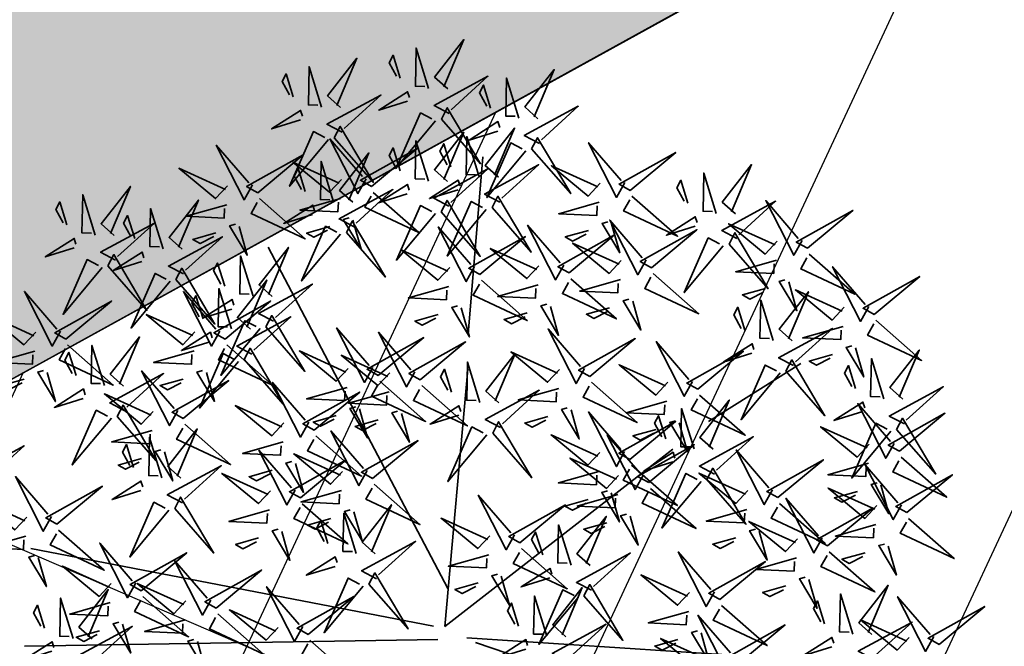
# Model space of a CAD drawing. Extents: x 883 to 364438, y -13 to 4201180.
# Tile 581 of 607: x 364216.468 to 364217.628, y 4200882.303 to 4200883.041. Entities that reach past the tile are written whole.
import ezdxf

# ---------------------------------------------------------------- set-up
doc = ezdxf.new("R2010")
doc.units = 0
doc.header["$LTSCALE"] = 0.5
doc.header["$MEASUREMENT"] = 0
doc.header["$PDMODE"] = 32
doc.header["$PDSIZE"] = 0.3
doc.linetypes.add('CONTI', pattern=[0])
doc.linetypes.add('G_BUILDING_LINE', pattern=[3, 2, -1])
doc.layers.add('.', color=7, linetype='Continuous', lineweight=15)
doc.layers.add('L-tree', color=102, linetype='Continuous', lineweight=35)
doc.layers.add('GORIZDEFAULT', color=32, linetype='CONTI')
doc.styles.add('TimesNewRomanCyr', font='times.ttf', dxfattribs={"width": 0.5, "height": 1})
doc.dimstyles.new('GENPLAN1', dxfattribs={"dimscale": 0.5, "dimtxt": 1, "dimasz": 1.2, "dimexe": 1.3, "dimexo": 1.5, "dimgap": 0.5, "dimtad": 1, "dimdec": 1, "dimzin": 0, "dimdsep": 46, "dimtxsty": 'TimesNewRomanCyr', "dimblk1": 'OBLIQUE', "dimblk2": 'OBLIQUE', "dimsah": 1, "dimcen": 1, "dimadec": 0, "dimazin": 0, "dimtfac": 0.75, "dimtdec": 1, "dimtix": 1, "dimtmove": 0, "dimatfit": 3, "dimfxl": 1, "dimtvp": 1.2, "dimtfill": 1, "dimlwd": 0, "dimlwe": 0, "dimarcsym": 0})

# ---------------------------------------------------------------- blocks, each defined once
blk = doc.blocks.new('gergrgrre')
at = {"layer": 'GORIZDEFAULT', "color": 32}
blk.add_polyline3d([(360515.11, 4200884.86, 555.5), (360516.63, 4200884.22, 555.5), (360518.29, 4200883.52, 555.5), (360520.03, 4200882.78, 555.5), (360521.79, 4200882.02, 555.5), (360523.53, 4200881.27, 555.5), (360525.2, 4200880.53, 555.5), (360526.74, 4200879.84, 555.5), (360528.12, 4200879.21, 555.5), (360529.34, 4200878.63, 555.5), (360530.43, 4200878.13, 555.5), (360531.43, 4200877.7, 555.5), (360532.36, 4200877.34, 555.5), (360533.24, 4200877.05, 555.5)], dxfattribs=at)
blk = doc.blocks.new('_Oblique')
at = {"color": 0, "linetype": 'ByBlock', "lineweight": -2}
blk.add_line((-0.5, -0.5), (0.5, 0.5), dxfattribs=at)
blk = doc.blocks.new('*D490')
at = {"color": 0, "linetype": 'G_BUILDING_LINE', "lineweight": 0, "transparency": 16777216}
for p, q in [((364222.2217, 4200889.8833), (364220.5051, 4200892.9978)), ((364166.1904, 4200862.3195), (364220.8188, 4200892.4286)), ((364167.5932, 4200859.7742), (364165.8766, 4200862.8887))]:
    blk.add_line(p, q, dxfattribs=at)
at = {"layer": 'Defpoints', "color": 0, "linetype": 'Continuous', "lineweight": 30, "transparency": 16777216}
for p in [(364220.8188, 4200892.4286), (364222.5837, 4200889.2264), (364167.9552, 4200859.1173)]:
    blk.add_point(p, dxfattribs=at)
at = {"color": 0, "linetype": 'Continuous', "lineweight": 0, "transparency": 16777216, "xscale": 0.6, "yscale": 0.6, "zscale": 0.6}
for p, rotation in [((364220.8188, 4200892.4286), 28.86185419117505), ((364166.1904, 4200862.3195), 208.8618541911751)]:
    blk.add_blockref('_Oblique', p, dxfattribs=dict(at, rotation=rotation))
at = {"color": 0, "linetype": 'Continuous', "lineweight": 30, "transparency": 16777216, "insert": (364193.1377, 4200878.0397), "char_height": 1, "attachment_point": 5, "rotation": 28.8619, "style": 'TimesNewRomanCyr', "bg_fill": 3, "box_fill_scale": 1.25, "bg_fill_color": 256, "bg_fill_true_color": 13158600, "bg_fill_transparency": 0}
blk.add_mtext('62.4', dxfattribs=at)
blk = doc.blocks.new('shrub3')
at = {"color": 32}
for p, q in [((-68.47, 143.52), (-106.19, 232.32)), ((68.94, 162.35), (98.58, 213.48)), ((-5.99, -2.5), (58.67, 140.12)), ((-14.08, 16.34), (-186.51, 134.74)), ((-5.99, -2.5), (-59.88, 126.66)), ((7.48, -2.5), (134.11, 54.01)), ((12.87, -2.5), (147.58, 19.03)), ((-11.38, -5.19), (-224.23, -69.78)), ((-5.99, -10.57), (-202.68, -118.21))]:
    blk.add_line(p, q, dxfattribs=at)
at = {"color": 20}
for points in [[(72.58, 270.39), (84.86, 300.11), (65.67, 270.57), (72.58, 270.39)], [(-27.06, 253.45), (-14.78, 283.17), (-33.97, 253.63), (-27.06, 253.45)], [(121.34, 255.57), (133.62, 285.29), (114.43, 255.75), (121.34, 255.57)], [(20.08, 264.15), (3.92, 280.29), (13.16, 261.85), (17.78, 264.15)], [(-98.64, 259.92), (-114.8, 276.06), (-105.56, 257.61), (-100.94, 259.92)], [(-149.52, 251.45), (-165.68, 267.59), (-156.44, 249.14), (-151.83, 251.45)], [(3.92, 261.85), (-5.31, 271.07), (-5.31, 266.46), (1.62, 261.85)], [(-114.8, 257.61), (-124.03, 266.83), (-124.03, 262.22), (-117.11, 257.61)], [(-165.68, 249.14), (-174.91, 258.36), (-174.91, 253.75), (-167.99, 249.14)], [(33.94, 252.62), (63.95, 241.09), (33.94, 259.54), (33.94, 252.62)], [(60.71, 256.84), (44.17, 241.08), (62.84, 249.85), (60.65, 254.53)], [(-84.78, 248.39), (-54.77, 236.86), (-84.78, 255.31), (-84.78, 248.39)], [(2.62, 221.69), (14.9, 251.41), (-4.29, 221.87), (2.62, 221.69)], [(-135.66, 239.92), (-105.65, 228.39), (-135.66, 246.84), (-135.66, 239.92)], [(62.61, 240.62), (53.16, 231.62), (57.77, 231.51), (62.55, 238.31)], [(109.47, 242.01), (92.93, 226.26), (111.6, 235.03), (109.41, 239.71)], [(-102.88, 221.8), (-119.04, 237.94), (-109.8, 219.5), (-105.18, 221.8)], [(-38.93, 239.9), (-55.47, 224.14), (-36.8, 232.91), (-38.99, 237.59)], [(79.44, 217.57), (63.28, 233.71), (72.52, 215.26), (77.14, 217.57)], [(147.29, 217.57), (131.13, 233.71), (140.36, 215.26), (144.98, 217.57)], [(-119.04, 219.5), (-128.27, 228.72), (-128.27, 224.11), (-121.35, 219.5)], [(-35.54, 198.4), (-23.26, 228.12), (-42.45, 198.58), (-35.54, 198.4)], [(63.28, 215.26), (54.05, 224.49), (54.05, 219.87), (60.98, 215.26)], [(111.37, 225.8), (101.92, 216.8), (106.53, 216.68), (111.31, 223.49)], [(131.13, 215.26), (121.89, 224.49), (121.89, 219.87), (128.82, 215.26)], [(167.98, 196.29), (180.26, 226), (161.07, 196.46), (167.98, 196.29)], [(-152.14, 189.93), (-139.86, 219.65), (-159.05, 190.11), (-152.14, 189.93)], [(-126.2, 206.98), (-142.36, 223.12), (-133.12, 204.68), (-128.5, 206.98)], [(-37.03, 223.68), (-46.48, 214.68), (-41.87, 214.57), (-37.09, 221.37)], [(-142.36, 204.68), (-151.59, 213.9), (-151.59, 209.29), (-144.67, 204.68)], [(-89.02, 210.27), (-59.01, 198.75), (-89.02, 217.19), (-89.02, 210.27)], [(-182.31, 203.92), (-152.29, 192.39), (-182.31, 210.84), (-182.31, 203.92)], [(93.3, 206.04), (123.31, 194.51), (93.3, 212.96), (93.3, 206.04)], [(161.14, 206.04), (191.15, 194.51), (161.14, 212.96), (161.14, 206.04)], [(-77.94, 175.11), (-65.66, 204.83), (-84.85, 175.28), (-77.94, 175.11)], [(-9.25, 208.13), (-25.79, 192.38), (-7.12, 201.15), (-9.31, 205.83)], [(55.62, 175.11), (67.9, 204.83), (48.71, 175.28), (55.62, 175.11)], [(-112.34, 195.45), (-82.33, 183.92), (-112.34, 202.37), (-112.34, 195.45)], [(187.06, 168.76), (199.34, 198.47), (180.15, 168.93), (187.06, 168.76)], [(-7.35, 191.92), (-16.8, 182.92), (-12.19, 182.81), (-7.41, 189.61)], [(-47.41, 184.84), (-63.95, 169.09), (-45.28, 177.86), (-47.47, 182.54)], [(0.5, 153.94), (12.78, 183.65), (-6.41, 154.11), (0.5, 153.94)], [(156.11, 182.73), (139.57, 166.97), (158.24, 175.74), (156.05, 180.42)], [(121.34, 143.35), (133.62, 173.06), (114.43, 143.52), (121.34, 143.35)], [(-152.62, 161.57), (-122.61, 150.05), (-152.62, 168.49), (-152.62, 161.57)], [(-45.51, 168.63), (-54.96, 159.63), (-50.35, 159.51), (-45.57, 166.32)], [(158.01, 166.51), (148.56, 157.51), (153.17, 157.4), (157.96, 164.21)], [(-89.81, 161.55), (-106.35, 145.8), (-87.68, 154.57), (-89.87, 159.24)], [(43.75, 161.55), (27.21, 145.8), (45.88, 154.57), (43.69, 159.24)], [(68.84, 145.58), (52.68, 161.72), (61.92, 143.27), (66.54, 145.58)], [(157.38, 132.76), (169.66, 162.48), (150.47, 132.94), (157.38, 132.76)], [(175.19, 155.2), (158.65, 139.45), (177.32, 148.22), (175.13, 152.89)], [(-221.39, 153.96), (-223.93, 144.79), (-249.17, 150.04), (-221.45, 151.65)], [(40.78, 124.29), (53.06, 154.01), (33.87, 124.47), (40.78, 124.29)], [(52.68, 143.27), (43.45, 152.49), (43.45, 147.88), (50.38, 143.27)], [(-87.91, 145.34), (-97.36, 136.34), (-92.75, 136.22), (-87.97, 143.03)], [(45.65, 145.34), (36.2, 136.34), (40.81, 136.22), (45.59, 143.03)], [(55.62, 117.94), (67.9, 147.66), (48.71, 118.11), (55.62, 117.94)], [(-80.06, 109.47), (-67.78, 139.19), (-86.97, 109.65), (-80.06, 109.47)], [(-11.37, 140.38), (-27.91, 124.63), (-9.24, 133.4), (-11.43, 138.07)], [(82.7, 134.05), (112.71, 122.52), (82.7, 140.97), (82.7, 134.05)], [(177.09, 138.99), (167.64, 129.99), (172.25, 129.87), (177.04, 136.68)], [(235.82, 113.71), (248.1, 143.42), (228.91, 113.88), (235.82, 113.71)], [(-101.26, 101), (-88.98, 130.72), (-108.17, 101.18), (-101.26, 101)], [(-45.64, 113.82), (-61.8, 129.96), (-52.56, 111.51), (-47.94, 113.82)], [(109.47, 129.79), (92.93, 114.04), (111.6, 122.81), (109.41, 127.48)], [(-9.47, 124.17), (-18.92, 115.16), (-14.31, 115.05), (-9.53, 121.86)], [(-256.32, 89.96), (-265.55, 89.96), (-247.08, 117.63), (-256.32, 92.27)], [(-61.8, 111.51), (-71.03, 120.73), (-71.03, 116.12), (-64.1, 111.51)], [(145.51, 119.2), (128.97, 103.45), (147.64, 112.22), (145.45, 116.9)], [(111.37, 113.58), (101.92, 104.58), (106.53, 104.46), (111.31, 111.27)], [(191.81, 96.88), (175.65, 113.02), (184.88, 94.57), (189.5, 96.88)], [(-31.78, 102.29), (-1.77, 90.76), (-31.78, 109.2), (-31.78, 102.29)], [(28.91, 110.73), (12.37, 94.98), (31.04, 103.75), (28.85, 108.43)], [(119.22, 79.83), (131.5, 109.54), (112.31, 80), (119.22, 79.83)], [(-167.46, 95.94), (-137.45, 84.41), (-167.46, 102.85), (-167.46, 95.94)], [(43.75, 104.38), (27.21, 88.63), (45.88, 97.4), (43.69, 102.07)], [(147.41, 102.99), (137.96, 93.99), (142.57, 93.88), (147.36, 100.68)], [(175.65, 94.57), (166.41, 103.79), (166.41, 99.18), (173.34, 94.57)], [(-224.89, 93.63), (-231.82, 61.35), (-234.13, 93.63), (-227.2, 93.63)], [(-91.93, 95.91), (-108.47, 80.16), (-89.8, 88.93), (-91.99, 93.61)], [(30.81, 94.52), (21.36, 85.52), (25.97, 85.41), (30.75, 92.21)], [(-113.13, 87.44), (-129.67, 71.69), (-111, 80.46), (-113.19, 85.14)], [(-118.22, 58.65), (-105.94, 88.37), (-125.13, 58.83), (-118.22, 58.65)], [(8.98, 56.54), (21.26, 86.25), (2.07, 56.71), (8.98, 56.54)], [(45.65, 88.17), (36.2, 79.17), (40.81, 79.05), (45.59, 85.86)], [(-169.58, 74.76), (-139.57, 63.23), (-169.58, 81.68), (-169.58, 74.76)], [(144.66, 54.42), (156.94, 84.13), (137.75, 54.59), (144.66, 54.42)], [(-90.03, 79.7), (-99.48, 70.7), (-94.87, 70.58), (-90.09, 77.39)], [(-77.94, 50.18), (-65.66, 79.9), (-84.85, 50.36), (-77.94, 50.18)], [(39.16, 58.76), (23, 74.9), (32.24, 56.46), (36.86, 58.76)], [(-111.23, 71.23), (-120.68, 62.23), (-116.07, 62.11), (-111.29, 68.92)], [(23, 56.46), (13.77, 65.68), (13.77, 61.07), (20.7, 56.46)], [(107.35, 66.27), (90.81, 50.52), (109.48, 59.29), (107.29, 63.96)], [(53.02, 47.24), (83.03, 35.71), (53.02, 54.15), (53.02, 47.24)], [(-107.62, 22.66), (-95.34, 52.37), (-114.53, 22.83), (-107.62, 22.66)], [(109.25, 50.06), (99.8, 41.06), (104.41, 40.94), (109.19, 47.75)], [(-130.09, 45.1), (-146.63, 29.34), (-127.96, 38.11), (-130.15, 42.79)], [(-2.89, 42.98), (-19.43, 27.23), (-0.76, 36), (-2.95, 40.67)], [(-89.81, 36.63), (-106.35, 20.87), (-87.68, 29.64), (-89.87, 34.32)], [(45.52, 18.53), (29.36, 34.67), (38.6, 16.23), (43.22, 18.53)], [(-128.19, 28.88), (-137.64, 19.88), (-133.03, 19.77), (-128.25, 26.57)], [(-0.99, 26.77), (-10.44, 17.76), (-5.83, 17.65), (-1.05, 24.46)], [(-66.84, 10.06), (-83, 26.2), (-73.76, 7.76), (-69.14, 10.06)], [(29.36, 16.23), (20.13, 25.45), (20.13, 20.84), (27.06, 16.23)], [(-163.04, -9.56), (-172.27, -9.56), (-153.8, 18.11), (-163.04, -7.25)], [(-87.91, 20.41), (-97.36, 11.41), (-92.75, 11.3), (-87.97, 18.11)], [(-83, 7.76), (-92.23, 16.98), (-92.23, 12.37), (-85.3, 7.76)], [(-119.49, 9.1), (-136.03, -6.65), (-117.36, 2.12), (-119.55, 6.79)], [(-52.98, -1.46), (-22.97, -12.99), (-52.98, 5.45), (-52.98, -1.46)], [(-117.59, -7.11), (-127.04, -16.11), (-122.43, -16.23), (-117.65, -9.42)], [(-69.46, -40.86), (-57.18, -11.15), (-76.37, -40.69), (-69.46, -40.86)], [(-217.86, -51.45), (-205.58, -21.74), (-224.77, -51.28), (-217.86, -51.45)], [(-176.87, -66.25), (-179.4, -75.42), (-204.64, -70.17), (-176.93, -68.56)]]:
    blk.add_lwpolyline(points, dxfattribs=at)
at = {"color": 94}
for points in [[(29.32, 268.76), (20.08, 271.07), (24.7, 296.43), (27.01, 268.76)], [(-89.4, 264.53), (-98.64, 266.83), (-94.02, 292.2), (-91.71, 264.53)], [(-140.28, 256.06), (-149.52, 258.36), (-144.9, 283.73), (-142.59, 256.06)], [(36.24, 257.23), (27.01, 257.23), (45.48, 284.9), (36.24, 259.54)], [(-82.48, 253), (-91.71, 253), (-73.24, 280.67), (-82.48, 255.31)], [(68.03, 272.82), (67.8, 263.59), (40.6, 282.74), (65.73, 272.87)], [(-133.36, 244.53), (-142.59, 244.53), (-124.12, 272.2), (-133.36, 246.84)], [(74.83, 268.03), (106.93, 260.3), (74.6, 258.8), (74.77, 265.72)], [(116.79, 258), (116.56, 248.76), (89.36, 267.92), (114.49, 258.05)], [(-31.61, 255.88), (-31.84, 246.65), (-59.04, 265.8), (-33.91, 255.94)], [(56.33, 266.18), (53.8, 257.01), (28.56, 262.26), (56.27, 263.87)], [(13.16, 252.62), (1.62, 241.09), (10.85, 257.23), (13.16, 254.93)], [(-105.56, 248.39), (-117.11, 236.86), (-107.87, 253), (-105.56, 250.69)], [(-93.64, 226.42), (-102.88, 228.72), (-98.26, 254.08), (-95.95, 226.42)], [(-24.81, 251.09), (7.29, 243.36), (-25.04, 241.86), (-24.87, 248.78)], [(105.09, 251.36), (102.56, 242.19), (77.32, 247.44), (105.04, 249.05)], [(123.59, 253.21), (155.69, 245.48), (123.36, 243.97), (123.53, 250.9)], [(-87.09, 246.08), (-94.02, 213.8), (-96.33, 246.08), (-89.4, 246.08)], [(-43.31, 249.24), (-45.84, 240.07), (-71.08, 245.32), (-43.37, 246.93)], [(31.63, 250.32), (24.7, 218.04), (22.39, 250.32), (29.32, 250.32)], [(72.06, 249.62), (83.3, 237.79), (67.4, 247.43), (69.76, 249.68)], [(88.68, 222.18), (79.44, 224.49), (84.06, 249.85), (86.37, 222.18)], [(156.52, 222.18), (147.29, 224.49), (151.9, 249.85), (154.21, 222.18)], [(-156.44, 239.92), (-167.99, 228.39), (-158.75, 244.53), (-156.44, 242.22)], [(-86.72, 214.89), (-95.95, 214.89), (-77.48, 242.56), (-86.72, 217.19)], [(-180, 208.53), (-189.23, 208.53), (-170.76, 236.2), (-180, 210.84)], [(-137.97, 237.61), (-144.9, 205.33), (-147.21, 237.61), (-140.28, 237.61)], [(-116.96, 211.59), (-126.2, 213.9), (-121.58, 239.26), (-119.27, 211.59)], [(95.61, 210.65), (86.37, 210.65), (104.84, 238.32), (95.61, 212.96)], [(163.45, 210.65), (154.21, 210.65), (172.68, 238.32), (163.45, 212.96)], [(-27.58, 232.68), (-16.34, 220.86), (-32.24, 230.49), (-29.88, 232.74)], [(-1.93, 224.12), (-2.16, 214.89), (-29.36, 234.04), (-4.23, 224.17)], [(120.82, 234.8), (132.06, 222.97), (116.16, 232.61), (118.52, 234.86)], [(-110.04, 200.06), (-119.27, 200.06), (-100.8, 227.73), (-110.04, 202.37)], [(4.87, 219.33), (36.97, 211.6), (4.64, 210.1), (4.81, 217.02)], [(-109.8, 210.27), (-121.35, 198.75), (-112.11, 214.89), (-109.8, 212.58)], [(-13.63, 217.48), (-16.16, 208.31), (-41.4, 213.56), (-13.69, 215.17)], [(-40.09, 200.83), (-40.32, 191.59), (-67.52, 210.75), (-42.39, 200.88)], [(72.52, 206.04), (60.98, 194.51), (70.21, 210.65), (72.52, 208.35)], [(140.36, 206.04), (128.82, 194.51), (138.05, 210.65), (140.36, 208.35)], [(163.43, 198.71), (163.2, 189.48), (136, 208.63), (161.13, 198.77)], [(-157.24, 177.72), (-166.48, 180.02), (-161.86, 205.38), (-159.55, 177.72)], [(-91.33, 207.97), (-98.26, 175.69), (-100.57, 207.97), (-93.64, 207.97)], [(90.99, 203.73), (84.06, 171.45), (81.75, 203.73), (88.68, 203.73)], [(158.83, 203.73), (151.9, 171.45), (149.59, 203.73), (156.52, 203.73)], [(-156.69, 192.36), (-156.92, 183.12), (-184.12, 202.28), (-159, 192.41)], [(-133.12, 195.45), (-144.67, 183.92), (-135.43, 200.06), (-133.12, 197.76)], [(2.1, 200.92), (13.34, 189.09), (-2.56, 198.73), (-0.2, 200.98)], [(-150.32, 166.19), (-159.55, 166.19), (-141.08, 193.86), (-150.32, 168.49)], [(-114.65, 193.15), (-121.58, 160.87), (-123.89, 193.15), (-116.96, 193.15)], [(-51.79, 194.19), (-54.32, 185.02), (-79.56, 190.27), (-51.85, 191.88)], [(-33.29, 196.04), (-1.19, 188.31), (-33.52, 186.81), (-33.35, 193.73)], [(170.23, 193.92), (202.33, 186.19), (170, 184.69), (170.17, 191.61)], [(-149.89, 187.57), (-117.79, 179.84), (-150.12, 178.34), (-149.95, 185.26)], [(-82.49, 177.53), (-82.72, 168.3), (-109.92, 187.46), (-84.79, 177.59)], [(51.07, 177.53), (50.84, 168.3), (23.64, 187.46), (48.77, 177.59)], [(151.73, 192.07), (149.2, 182.9), (123.96, 188.15), (151.68, 189.77)], [(-36.06, 177.63), (-24.82, 165.8), (-40.72, 175.44), (-38.36, 177.69)], [(78.08, 150.19), (68.84, 152.49), (73.46, 177.86), (75.77, 150.19)], [(182.51, 171.18), (182.28, 161.95), (155.08, 181.11), (180.21, 171.24)], [(-94.19, 170.9), (-96.72, 161.73), (-121.96, 166.98), (-94.25, 168.59)], [(-75.69, 172.75), (-43.59, 165.01), (-75.92, 163.51), (-75.75, 170.44)], [(39.37, 170.9), (36.84, 161.73), (11.6, 166.98), (39.31, 168.59)], [(57.87, 172.75), (89.97, 165.01), (57.64, 163.51), (57.81, 170.44)], [(167.46, 175.51), (178.7, 163.69), (162.8, 173.32), (165.16, 175.57)], [(-152.66, 169.16), (-141.42, 157.33), (-157.33, 166.97), (-154.96, 169.22)], [(-4.05, 156.36), (-4.28, 147.13), (-31.48, 166.28), (-6.35, 156.42)], [(85.01, 138.66), (75.77, 138.66), (94.24, 166.33), (85.01, 140.97)], [(189.31, 166.39), (221.41, 158.66), (189.08, 157.16), (189.25, 164.09)], [(170.81, 164.55), (168.28, 155.37), (143.04, 160.62), (170.76, 162.24)], [(116.79, 145.77), (116.56, 136.54), (89.36, 155.7), (114.49, 145.83)], [(-78.46, 154.34), (-67.22, 142.51), (-83.13, 152.15), (-80.76, 154.4)], [(-15.75, 149.73), (-18.28, 140.55), (-43.52, 145.8), (-15.81, 147.42)], [(2.75, 151.57), (34.85, 143.84), (2.52, 142.34), (2.69, 149.26)], [(55.1, 154.34), (66.34, 142.51), (50.44, 152.15), (52.8, 154.4)], [(-36.4, 118.43), (-45.64, 120.73), (-41.02, 146.1), (-38.71, 118.43)], [(152.83, 135.19), (152.6, 125.95), (125.4, 145.11), (150.53, 135.24)], [(186.54, 147.99), (197.78, 136.16), (181.88, 145.8), (184.24, 148.05)], [(105.09, 139.14), (102.56, 129.96), (77.32, 135.21), (105.04, 136.83)], [(123.59, 140.98), (155.69, 133.25), (123.36, 131.75), (123.53, 138.68)], [(-29.48, 106.9), (-38.71, 106.9), (-20.24, 134.57), (-29.48, 109.2)], [(36.23, 126.72), (36, 117.49), (8.8, 136.64), (33.93, 126.77)], [(61.92, 134.05), (50.38, 122.52), (59.61, 138.66), (61.92, 136.35)], [(-0.02, 133.17), (11.22, 121.34), (-4.68, 130.97), (-2.32, 133.22)], [(51.07, 120.36), (50.84, 111.13), (23.64, 130.29), (48.77, 120.42)], [(80.39, 131.74), (73.46, 99.46), (71.15, 131.74), (78.08, 131.74)], [(141.13, 128.55), (138.6, 119.38), (113.36, 124.63), (141.08, 126.24)], [(159.63, 130.4), (191.73, 122.67), (159.4, 121.17), (159.57, 128.09)], [(201.04, 101.49), (191.81, 103.79), (196.42, 129.16), (198.73, 101.49)], [(231.27, 116.13), (231.04, 106.9), (203.84, 126.05), (228.97, 116.19)], [(-84.61, 111.9), (-84.84, 102.66), (-112.04, 121.82), (-86.91, 111.95)], [(24.53, 120.08), (22, 110.91), (-3.24, 116.16), (24.47, 117.77)], [(43.03, 121.93), (75.13, 114.2), (42.8, 112.7), (42.97, 119.62)], [(120.82, 122.58), (132.06, 110.75), (116.16, 120.39), (118.52, 122.64)], [(207.97, 89.96), (198.73, 89.96), (217.2, 117.63), (207.97, 92.27)], [(-105.81, 103.43), (-106.04, 94.19), (-133.24, 113.35), (-108.11, 103.48)], [(39.37, 113.73), (36.84, 104.56), (11.6, 109.81), (39.31, 111.42)], [(57.87, 115.58), (89.97, 107.84), (57.64, 106.34), (57.81, 113.27)], [(-77.81, 107.11), (-45.71, 99.37), (-78.04, 97.87), (-77.87, 104.8)], [(-52.56, 102.29), (-64.1, 90.76), (-54.87, 106.9), (-52.56, 104.59)], [(156.86, 111.99), (168.1, 100.16), (152.2, 109.8), (154.56, 112.05)], [(219.57, 109.49), (217.04, 100.32), (191.8, 105.57), (219.52, 107.19)], [(-96.31, 105.26), (-98.84, 96.09), (-124.08, 101.34), (-96.37, 102.95)], [(40.26, 103.52), (51.5, 91.69), (35.6, 101.33), (37.96, 103.58)], [(-117.51, 96.79), (-120.04, 87.62), (-145.28, 92.87), (-117.57, 94.48)], [(-99.01, 98.64), (-66.91, 90.91), (-99.24, 89.41), (-99.07, 96.33)], [(-34.09, 99.98), (-41.02, 67.7), (-43.33, 99.98), (-36.4, 99.98)], [(55.1, 97.17), (66.34, 85.34), (50.44, 94.98), (52.8, 97.23)], [(48.4, 63.38), (39.16, 65.68), (43.78, 91.04), (46.09, 63.38)], [(114.67, 82.25), (114.44, 73.02), (87.24, 92.18), (112.37, 82.31)], [(-80.58, 88.7), (-69.34, 76.87), (-85.25, 86.51), (-82.88, 88.76)], [(184.88, 85.35), (173.34, 73.82), (182.57, 89.96), (184.88, 87.65)], [(-101.78, 80.23), (-90.54, 68.4), (-106.45, 78.04), (-104.08, 80.29)], [(55.33, 51.85), (46.09, 51.85), (64.56, 79.52), (55.33, 54.15)], [(102.97, 75.62), (100.44, 66.44), (75.2, 71.69), (102.92, 73.31)], [(121.47, 77.46), (153.57, 69.73), (121.24, 68.23), (121.41, 75.15)], [(-122.77, 61.08), (-123, 51.85), (-150.2, 71), (-125.08, 61.14)], [(4.43, 58.96), (4.2, 49.73), (-23, 68.88), (2.13, 59.02)], [(140.11, 56.84), (139.88, 47.61), (112.68, 66.77), (137.81, 56.9)], [(-82.49, 52.61), (-82.72, 43.38), (-109.92, 62.53), (-84.79, 52.67)], [(118.7, 59.06), (129.94, 47.23), (114.04, 56.86), (116.4, 59.12)], [(-134.47, 54.44), (-137, 45.27), (-162.24, 50.52), (-134.53, 52.13)], [(-115.97, 56.29), (-83.87, 48.56), (-116.2, 47.06), (-116.03, 53.98)], [(11.23, 54.17), (43.33, 46.44), (11, 44.94), (11.17, 51.86)], [(-7.27, 52.33), (-9.8, 43.15), (-35.04, 48.4), (-7.33, 50.02)], [(32.24, 47.24), (20.7, 35.71), (29.93, 51.85), (32.24, 49.54)], [(54.76, 23.15), (45.52, 25.45), (50.14, 50.81), (52.45, 23.15)], [(128.41, 50.21), (125.88, 41.03), (100.64, 46.28), (128.36, 47.9)], [(-94.19, 45.97), (-96.72, 36.8), (-121.96, 42.05), (-94.25, 43.67)], [(-75.69, 47.82), (-43.59, 40.09), (-75.92, 38.59), (-75.75, 45.51)], [(50.71, 44.93), (43.78, 12.65), (41.47, 44.93), (48.4, 44.93)], [(-118.74, 37.88), (-107.5, 26.06), (-123.41, 35.69), (-121.04, 37.94)], [(-57.6, 14.68), (-66.84, 16.98), (-62.22, 42.34), (-59.91, 14.68)], [(61.69, 11.62), (52.45, 11.62), (70.92, 39.29), (61.69, 13.92)], [(-112.17, 25.08), (-112.4, 15.85), (-139.6, 35.01), (-114.47, 25.14)], [(8.46, 35.77), (19.7, 23.94), (3.8, 33.57), (6.16, 35.82)], [(-78.46, 29.41), (-67.22, 17.59), (-83.13, 27.22), (-80.76, 29.47)], [(-50.68, 3.15), (-59.91, 3.15), (-41.44, 30.82), (-50.68, 5.45)], [(-123.87, 18.45), (-126.4, 9.27), (-151.64, 14.52), (-123.93, 16.14)], [(-105.37, 20.29), (-73.27, 12.56), (-105.6, 11.06), (-105.43, 17.99)], [(38.6, 7), (27.06, -4.52), (36.29, 11.62), (38.6, 9.31)], [(-108.14, 1.89), (-96.9, -9.94), (-112.81, -0.3), (-110.44, 1.95)], [(-73.76, -1.46), (-85.3, -12.99), (-76.07, 3.15), (-73.76, 0.84)], [(-55.29, -3.77), (-62.22, -36.05), (-64.53, -3.77), (-57.6, -3.77)], [(-74.01, -38.44), (-74.24, -47.67), (-101.44, -28.52), (-76.31, -38.38)], [(-85.71, -45.07), (-88.24, -54.25), (-113.48, -49), (-85.77, -47.38)], [(-67.21, -43.23), (-35.11, -50.96), (-67.44, -52.46), (-67.27, -45.54)], [(-118.09, -53.82), (-85.99, -61.55), (-118.32, -63.05), (-118.15, -56.12)]]:
    blk.add_lwpolyline(points, dxfattribs=at)
at = {"color": 98}
for points in [[(-186.92, 220.06), (-196.16, 222.37), (-191.54, 247.73), (-189.23, 220.06)], [(-196.16, 215.45), (-212.32, 231.59), (-203.08, 213.15), (-198.47, 215.45)], [(-212.32, 213.15), (-221.55, 222.37), (-221.55, 217.76), (-214.63, 213.15)], [(-203.08, 203.92), (-214.63, 192.39), (-205.39, 208.53), (-203.08, 206.23)], [(-184.61, 201.62), (-191.54, 169.34), (-193.85, 201.62), (-186.92, 201.62)], [(-205.14, 158.17), (-192.86, 187.89), (-212.05, 158.35), (-205.14, 158.17)], [(-166.48, 173.1), (-182.64, 189.24), (-173.4, 170.8), (-168.79, 173.1)], [(-168.39, 185.72), (-170.92, 176.55), (-196.16, 181.8), (-168.45, 183.41)], [(-182.64, 170.8), (-191.87, 180.02), (-191.87, 175.41), (-184.95, 170.8)], [(-164.01, 176.37), (-180.55, 160.62), (-161.88, 169.39), (-164.07, 174.07)], [(-209.69, 160.6), (-209.92, 151.36), (-237.12, 170.52), (-212, 160.65)], [(-173.4, 161.57), (-184.95, 150.05), (-175.71, 166.19), (-173.4, 163.88)], [(-202.89, 155.81), (-170.79, 148.07), (-203.12, 146.57), (-202.95, 153.5)], [(-162.11, 160.16), (-171.56, 151.16), (-166.95, 151.04), (-162.17, 157.85)], [(-154.93, 159.27), (-161.86, 126.99), (-164.17, 159.27), (-157.24, 159.27)], [(-217.01, 144.61), (-233.55, 128.86), (-214.88, 137.63), (-217.07, 142.31)], [(-227.2, 112.08), (-236.44, 114.38), (-231.82, 139.75), (-229.51, 112.08)], [(-172.08, 112.08), (-181.32, 114.38), (-176.7, 139.75), (-174.39, 112.08)], [(-205.66, 137.4), (-194.42, 125.57), (-210.33, 135.21), (-207.96, 137.46)], [(-263.24, 101.49), (-272.48, 103.79), (-267.86, 129.16), (-265.55, 101.49)], [(-220.28, 100.55), (-229.51, 100.55), (-211.04, 128.22), (-220.28, 102.85)], [(-215.11, 128.4), (-224.56, 119.4), (-219.95, 119.28), (-215.17, 126.09)], [(-165.16, 100.55), (-174.39, 100.55), (-155.92, 128.22), (-165.16, 102.85)], [(-236.44, 107.46), (-252.6, 123.6), (-243.36, 105.16), (-238.75, 107.46)], [(-181.32, 107.46), (-197.48, 123.6), (-188.24, 105.16), (-183.63, 107.46)], [(-174.2, 90.9), (-183.44, 93.21), (-178.82, 118.57), (-176.51, 90.9)], [(-272.48, 96.88), (-288.64, 113.02), (-279.4, 94.57), (-274.79, 96.88)], [(-252.6, 105.16), (-261.83, 114.38), (-261.83, 109.77), (-254.91, 105.16)], [(-197.48, 105.16), (-206.71, 114.38), (-206.71, 109.77), (-199.79, 105.16)], [(-183.94, 79.83), (-171.66, 109.54), (-190.85, 80), (-183.94, 79.83)], [(-167.28, 79.37), (-176.51, 79.37), (-158.04, 107.04), (-167.28, 81.68)], [(-288.64, 94.57), (-297.87, 103.79), (-297.87, 99.18), (-290.95, 94.57)], [(-222.59, 95.94), (-192.57, 84.41), (-222.59, 102.85), (-222.59, 95.94)], [(-183.44, 86.29), (-199.6, 102.43), (-190.36, 83.98), (-185.75, 86.29)], [(-243.36, 95.94), (-254.91, 84.41), (-245.67, 100.55), (-243.36, 98.24)], [(-188.24, 95.94), (-199.79, 84.41), (-190.55, 100.55), (-188.24, 98.24)], [(-258.63, 85.35), (-228.61, 73.82), (-258.63, 92.27), (-258.63, 85.35)], [(-188.49, 82.25), (-188.72, 73.02), (-215.92, 92.18), (-190.8, 82.31)], [(-199.6, 83.98), (-208.83, 93.21), (-208.83, 88.6), (-201.91, 83.98)], [(-169.77, 93.63), (-176.7, 61.35), (-179.01, 93.63), (-172.08, 93.63)], [(-279.4, 85.35), (-290.95, 73.82), (-281.71, 89.96), (-279.4, 87.65)], [(-260.93, 83.04), (-267.86, 50.76), (-270.17, 83.04), (-263.24, 83.04)], [(-200.19, 75.62), (-202.73, 66.44), (-227.97, 71.69), (-200.25, 73.31)], [(-190.36, 74.76), (-201.91, 63.23), (-192.67, 79.37), (-190.36, 77.07)], [(-181.69, 77.46), (-149.59, 69.73), (-181.92, 68.23), (-181.75, 75.15)], [(-171.89, 72.46), (-178.82, 40.17), (-181.13, 72.46), (-174.2, 72.46)], [(-260.26, 39.6), (-247.98, 69.31), (-267.17, 39.77), (-260.26, 39.6)], [(-195.81, 66.27), (-212.35, 50.52), (-193.68, 59.29), (-195.87, 63.96)], [(-220.84, 31.61), (-230.08, 33.92), (-225.46, 59.28), (-223.15, 31.61)], [(-183.94, 31.13), (-171.66, 60.84), (-190.85, 31.3), (-183.94, 31.13)], [(-184.46, 59.06), (-173.22, 47.23), (-189.13, 56.86), (-186.76, 59.12)], [(-264.81, 42.02), (-265.04, 32.79), (-292.24, 51.95), (-267.12, 42.08)], [(-193.91, 50.06), (-203.36, 41.06), (-198.75, 40.94), (-193.97, 47.75)], [(-230.08, 27), (-246.24, 43.14), (-237, 24.7), (-232.39, 27)], [(-213.92, 20.09), (-223.15, 20.09), (-204.68, 47.76), (-213.92, 22.39)], [(-188.49, 33.55), (-188.72, 24.32), (-215.92, 43.48), (-190.8, 33.61)], [(-276.51, 35.39), (-279.05, 26.21), (-304.29, 31.46), (-276.57, 33.08)], [(-258.01, 37.23), (-225.91, 29.5), (-258.24, 28), (-258.07, 34.92)], [(-246.24, 24.7), (-255.47, 33.92), (-255.47, 29.31), (-248.55, 24.7)], [(-200.19, 26.92), (-202.73, 17.74), (-227.97, 22.99), (-200.25, 24.61)], [(-181.69, 28.76), (-149.59, 21.03), (-181.92, 19.53), (-181.75, 26.45)], [(-169.96, 1.97), (-179.2, 4.28), (-174.58, 29.64), (-172.27, 1.97)], [(-272.13, 26.04), (-288.67, 10.29), (-270, 19.06), (-272.19, 23.73)], [(-216.23, 15.47), (-186.21, 3.95), (-216.23, 22.39), (-216.23, 15.47)], [(-260.78, 18.83), (-249.54, 7), (-265.45, 16.63), (-263.08, 18.88)], [(-237, 15.47), (-248.55, 3.95), (-239.31, 20.09), (-237, 17.78)], [(-195.81, 17.57), (-212.35, 1.82), (-193.68, 10.59), (-195.87, 15.26)], [(-218.53, 13.17), (-225.46, -19.11), (-227.77, 13.17), (-220.84, 13.17)], [(-179.2, -2.64), (-195.36, 13.5), (-186.12, -4.95), (-181.51, -2.64)], [(-270.23, 9.83), (-279.68, 0.83), (-275.07, 0.71), (-270.29, 7.52)], [(-184.46, 10.36), (-173.22, -1.47), (-189.13, 8.16), (-186.76, 10.41)], [(-195.36, -4.95), (-204.59, 4.28), (-204.59, -0.33), (-197.67, -4.95)], [(-193.91, 1.36), (-203.36, -7.64), (-198.75, -7.76), (-193.97, -0.95)], [(-186.12, -14.17), (-197.67, -25.7), (-188.43, -9.56), (-186.12, -11.86)], [(-165.34, -14.17), (-135.33, -25.7), (-165.34, -7.25), (-165.34, -14.17)], [(-167.65, -16.47), (-174.58, -48.76), (-176.89, -16.47), (-169.96, -16.47)], [(-262.68, -49.79), (-271.91, -49.79), (-253.44, -22.12), (-262.68, -47.48)], [(-120.34, -51.45), (-108.06, -21.74), (-127.25, -51.28), (-120.34, -51.45)], [(-160.62, -62.04), (-148.34, -32.32), (-167.53, -61.86), (-160.62, -62.04)], [(-222.41, -49.03), (-222.64, -58.26), (-249.84, -39.1), (-224.72, -48.97)], [(-124.89, -49.03), (-125.12, -58.26), (-152.32, -39.1), (-127.2, -48.97)], [(-165.17, -59.61), (-165.4, -68.85), (-192.6, -49.69), (-167.48, -59.56)], [(-234.11, -55.66), (-236.65, -64.84), (-261.89, -59.59), (-234.17, -57.97)], [(-215.61, -53.82), (-183.51, -61.55), (-215.84, -63.05), (-215.67, -56.12)], [(-136.59, -55.66), (-139.12, -64.84), (-164.36, -59.59), (-136.65, -57.97)], [(-229.73, -65.01), (-246.27, -80.76), (-227.6, -71.99), (-229.79, -67.32)], [(-158.37, -64.4), (-126.27, -72.13), (-158.6, -73.63), (-158.43, -66.71)], [(-132.21, -65.01), (-148.75, -80.76), (-130.08, -71.99), (-132.27, -67.32)], [(-218.38, -72.22), (-207.14, -84.05), (-223.05, -74.41), (-220.68, -72.16)], [(-172.08, -97.55), (-181.32, -95.24), (-176.7, -69.88), (-174.39, -97.55)], [(-120.86, -72.22), (-109.62, -84.05), (-125.53, -74.41), (-123.16, -72.16)], [(-172.49, -75.6), (-189.03, -91.35), (-170.36, -82.58), (-172.55, -77.9)], [(-165.16, -109.08), (-174.39, -109.08), (-155.92, -81.41), (-165.16, -106.77)], [(-161.14, -82.81), (-149.9, -94.64), (-165.81, -85), (-163.44, -82.75)], [(-181.32, -102.16), (-197.48, -86.02), (-188.24, -104.46), (-183.63, -102.16)], [(-197.48, -104.46), (-206.71, -95.24), (-206.71, -99.85), (-199.79, -104.46)], [(-170.59, -91.81), (-180.04, -100.81), (-175.43, -100.93), (-170.65, -94.12)], [(-188.24, -113.69), (-199.79, -125.22), (-190.55, -109.08), (-188.24, -111.38)]]:
    blk.add_lwpolyline(points, dxfattribs=at)
blk = doc.blocks.new('*U659')
at = {"layer": 'L-tree', "linetype": 'Continuous', "xscale": 0.002173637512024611, "yscale": 0.002173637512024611, "zscale": 0.002173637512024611, "rotation": 33.3896955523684}
blk.add_blockref('shrub3', (1.0839, 1.0491), dxfattribs=at)
blk = doc.blocks.new('*U660')
at = {"color": 0, "linetype": 'ByBlock', "lineweight": -2, "transparency": 16777216, "rotation": 298.8509007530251}
blk.add_blockref('*U659', (364215.5407, 4200882.7681), dxfattribs=at)

msp = doc.modelspace()

# ---------------------------------------------------------------- hatches: boundary and pattern name
at = {"layer": '.', "ltscale": 0.149071}
h = msp.add_hatch(color=256, dxfattribs=at)
h.dxf.hatch_style = 1
h.set_gradient(color1=(51, 204, 0), color2=(51, 204, 0), tint=1)
edge = h.paths.add_edge_path(flags=17)
edge.add_line((364181.3339, 4200853.0746), (364207.9524, 4200804.7792))
edge.add_arc((364210.5798, 4200806.2273), 3, 208.8619, 298.0817)
edge.add_line((364211.992, 4200803.5805), (364213.022, 4200804.13))
edge.add_line((364213.022, 4200804.13), (364240.8316, 4200818.9529))
edge.add_arc((364239.4205, 4200821.6003), 3, 298.0581, 388.8487)
edge.add_line((364242.0482, 4200823.0478), (364232.1525, 4200841.0118))
edge.add_line((364232.1525, 4200841.0118), (364225.4282, 4200837.2946))
edge.add_line((364225.4282, 4200837.2946), (364231.7058, 4200825.9068))
edge.add_line((364231.7058, 4200825.9068), (364212.1085, 4200815.1317))
edge.add_line((364212.1085, 4200815.1317), (364194.3446, 4200847.3598))
edge.add_line((364194.3446, 4200847.3598), (364213.8307, 4200858.0728))
edge.add_line((364213.8307, 4200858.0728), (364220.1039, 4200846.6911))
edge.add_line((364220.1039, 4200846.6911), (364226.9415, 4200850.4715))
edge.add_line((364226.9415, 4200850.4715), (364215.2176, 4200871.7496))
edge.add_arc((364212.5901, 4200870.3018), 3, 28.854, 118.8619)
edge.add_line((364211.142, 4200872.9292), (364182.5131, 4200857.1501))
edge.add_arc((364183.9612, 4200854.5227), 3, 118.8619, 208.8619)
h.paths.add_polyline_path([(364223.8156, 4200885.5285), (364215.7766, 4200881.1002), (364222.9705, 4200868.0932), (364225.9319, 4200869.7796), (364225.0156, 4200871.444), (364228.022, 4200873.0454), (364231.3016, 4200867.0885), (364228.2962, 4200865.4877), (364227.3798, 4200867.1522), (364224.4053, 4200865.4383), (364239.0616, 4200838.8322), (364247.1109, 4200843.2627)], flags=17)
h.paths.add_polyline_path([(364253.5046, 4200831.5331), (364248.4838, 4200828.8391), (364246.4629, 4200832.5113), (364243.456, 4200830.8548), (364250.8369, 4200817.4561), (364206.9833, 4200794.1075), (364171.7349, 4200858.0605), (364215.2534, 4200882.0462), (364215.2925, 4200881.9752), (364218.6955, 4200883.8498), (364217.7145, 4200885.6293), (364169.042, 4200858.8029), (364206.184, 4200791.4143), (364259.8936, 4200819.9284)])
at = {"layer": '.', "linetype": 'Continuous', "lineweight": 30, "true_color": 0x991b1e}
h = msp.add_hatch(dxfattribs=at)
h.set_pattern_fill('ANSI31', color=244, scale=3, angle=20)
h.set_pattern_definition([(65, (937.88402, 0), (-0.33986542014, 0.158481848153), [])])
edge = h.paths.add_edge_path()
edge.add_line((364171.7349, 4200858.0605), (364215.2534, 4200882.0462))
edge.add_line((364215.2534, 4200882.0462), (364215.2925, 4200881.9752))
edge.add_line((364215.2925, 4200881.9752), (364218.6949, 4200883.851))
edge.add_line((364218.6949, 4200883.851), (364219.178, 4200882.9739))
edge.add_line((364219.178, 4200882.9739), (364215.7798, 4200881.0944))
edge.add_line((364215.7798, 4200881.0944), (364222.9705, 4200868.0932))
edge.add_line((364222.9705, 4200868.0932), (364225.9319, 4200869.7796))
edge.add_line((364225.9319, 4200869.7796), (364227.3798, 4200867.1522))
edge.add_line((364227.3798, 4200867.1522), (364224.4053, 4200865.4383))
edge.add_line((364224.4053, 4200865.4383), (364239.0526, 4200838.8272))
edge.add_line((364239.0526, 4200838.8272), (364250.8042, 4200845.2145))
edge.add_line((364250.8042, 4200845.2145), (364242.0138, 4200861.1661))
edge.add_line((364242.0138, 4200861.1661), (364246.8533, 4200863.833))
edge.add_line((364246.8533, 4200863.833), (364259.9958, 4200839.9839))
edge.add_arc((364257.3683, 4200838.536), 3, 28.8577, 118.8577)
edge.add_line((364255.9204, 4200841.1634), (364244.7108, 4200834.9862))
edge.add_line((364244.7108, 4200834.9862), (364246.1646, 4200832.3469))
edge.add_line((364246.1646, 4200832.3469), (364243.456, 4200830.8548))
edge.add_line((364243.456, 4200830.8548), (364250.8369, 4200817.4561))
edge.add_line((364250.8369, 4200817.4561), (364218.2243, 4200800.0925))
edge.add_line((364218.2243, 4200800.0925), (364215.3974, 4200805.3961))
edge.add_line((364215.3974, 4200805.3961), (364240.8316, 4200818.9529))
edge.add_arc((364239.4205, 4200821.6003), 3, 298.0581, 388.8487)
edge.add_line((364242.0482, 4200823.0478), (364232.1525, 4200841.0118))
edge.add_line((364232.1525, 4200841.0118), (364225.4282, 4200837.2946))
edge.add_line((364225.4282, 4200837.2946), (364220.1039, 4200846.6911))
edge.add_line((364220.1039, 4200846.6911), (364226.9415, 4200850.4715))
edge.add_line((364226.9415, 4200850.4715), (364215.2176, 4200871.7496))
edge.add_arc((364212.5901, 4200870.3018), 3, 28.854, 118.8619)
edge.add_line((364211.142, 4200872.9292), (364182.5131, 4200857.1501))
edge.add_arc((364183.9612, 4200854.5227), 3, 118.8619, 208.8619)
edge.add_line((364181.3339, 4200853.0746), (364186.3763, 4200843.926))
edge.add_line((364186.3763, 4200843.926), (364181.1215, 4200841.0298))
edge.add_line((364181.1215, 4200841.0298), (364171.7349, 4200858.0605))
edge = h.paths.add_edge_path()
edge.add_line((364181.1215, 4200841.0298), (364186.3763, 4200843.926))
edge.add_line((364186.3763, 4200843.926), (364207.9524, 4200804.7792))
edge.add_arc((364210.5798, 4200806.2273), 3, 208.8619, 298.0817)
edge.add_line((364211.992, 4200803.5805), (364215.3974, 4200805.3961))
edge.add_line((364215.3974, 4200805.3961), (364218.2243, 4200800.0925))
edge.add_line((364218.2243, 4200800.0925), (364206.9833, 4200794.1075))
edge.add_line((364206.9833, 4200794.1075), (364181.1215, 4200841.0298))

# ---------------------------------------------------------------- linework, layer by layer
at = {"color": 18, "linetype": 'Continuous', "lineweight": 30, "true_color": 0x000000}
msp.add_lwpolyline([(364253.5046, 4200831.5331), (364248.4838, 4200828.8391), (364246.4629, 4200832.5113), (364243.456, 4200830.8548), (364250.8369, 4200817.4561), (364206.9833, 4200794.1075), (364171.7349, 4200858.0605), (364215.2534, 4200882.0462), (364215.2925, 4200881.9752), (364218.6955, 4200883.8498), (364217.7145, 4200885.6293), (364169.042, 4200858.8029), (364206.184, 4200791.4143), (364259.8936, 4200819.9284)], close=True, dxfattribs=at)

# ---------------------------------------------------------------- block references
at = {"linetype": 'Continuous'}
msp.add_blockref('gergrgrre', (3695.599, 0), dxfattribs=at)

# ---------------------------------------------------------------- next in the draw order: dimensions: what is measured, and where the dimension line sits
at = {"color": 5, "linetype": 'Continuous', "lineweight": 30}
dim = msp.add_aligned_dim(p1=(364167.9552, 4200859.1173), p2=(364222.5837, 4200889.2264), distance=3.6563, dimstyle='GENPLAN1', dxfattribs=at)
dim.commit()
dim.dimension.update_dxf_attribs({"geometry": '*D490', "text_midpoint": (364193.1377, 4200878.0397)})

# ---------------------------------------------------------------- next in the draw order: linework, layer by layer
msp.add_lwpolyline([(364171.7349, 4200858.0605), (364215.2534, 4200882.0462), (364215.2925, 4200881.9752), (364218.6949, 4200883.851), (364219.178, 4200882.9739), (364215.7798, 4200881.0944), (364222.9705, 4200868.0932)], dxfattribs=at)

# ---------------------------------------------------------------- next in the draw order: block references
msp.add_blockref('*U660', (0, 0), dxfattribs=at)

doc.saveas('drawing.dxf')
